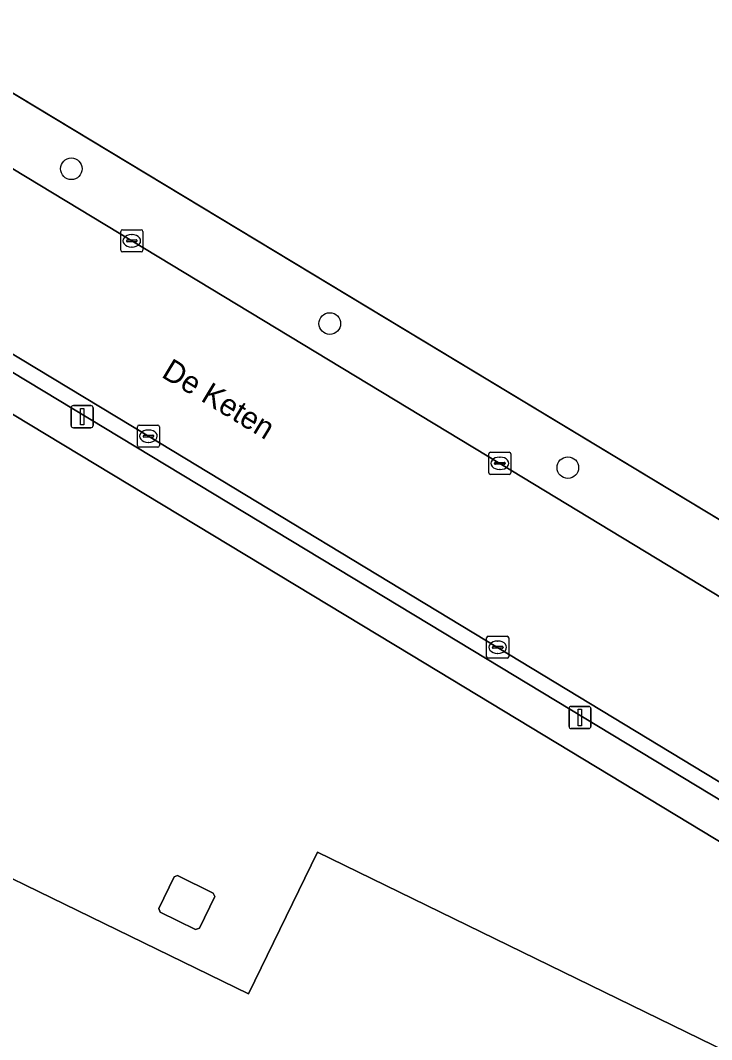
# Model space of a CAD drawing. Extents: x 156141 to 158132, y 385651 to 388333.
# Drawn here: x 156555.76 to 156587.06, y 386606.25 to 386652.37 of the extents above; entities that cross this region are included whole.
import ezdxf

# ---------------------------------------------------------------- set-up
doc = ezdxf.new("R2010")
doc.units = 0
for name, color, linetype in [('IMGEO_Berm_groen', 7, 'Continuous'), ('IMGEO_Boom', 7, 'Continuous'), ('IMGEO_Erf', 7, 'Continuous'), ('IMGEO_Groenvoorziening', 7, 'Continuous'), ('IMGEO_Hek', 7, 'Continuous'), ('IMGEO_Kolk', 7, 'Continuous'), ('IMGEO_Lage_trafo', 7, 'Continuous'), ('IMGEO_Lichtmast', 7, 'Continuous'), ('IMGEO_Openbare_ruimte_label', 7, 'Continuous'), ('IMGEO_Pand', 7, 'Continuous'), ('IMGEO_Rijbaan_lokaal_gesloten', 7, 'Continuous'), ('IMGEO_Voetpad_open', 7, 'Continuous')]:
    doc.layers.add(name, color=color, linetype=linetype)

msp = doc.modelspace()

# ---------------------------------------------------------------- linework, layer by layer
at = {"layer": 'IMGEO_Berm_groen'}
for points in [[(156508.422, 386677.43), (156506.911, 386674.967), (156514.774, 386670.209), (156531.429, 386660.126), (156545.845, 386651.42), (156560.801, 386642.392), (156577.464, 386632.322), (156594.133, 386622.233)], [(156596.799, 386624.114), (156508.422, 386677.43)]]:
    msp.add_lwpolyline(points, dxfattribs=at)
at = {"layer": 'IMGEO_Boom'}
for centre in [(156558.068, 386645.652), (156569.77, 386638.649), (156580.548, 386632.13)]:
    msp.add_circle(centre, 0.489, dxfattribs=at)
at = {"layer": 'IMGEO_Erf'}
for points in [[(156500, 386831.198), (156491.571, 386823.646), (156483.135, 386815.4), (156480.476, 386812.823), (156481.195, 386811.984), (156475.715, 386805.498), (156458.53, 386785.226), (156416.672, 386732.53), (156478.507, 386695.242), (156485.278, 386691.159), (156502.213, 386680.947), (156502.302, 386681.122), (156504.13, 386680.019), (156508.422, 386677.43), (156596.799, 386624.114)], [(156599.755, 386607.757), (156573.465, 386623.643), (156541.903, 386642.7), (156513.199, 386660.014), (156512.684, 386659.885), (156504.112, 386665.144), (156503.694, 386665.403), (156495.572, 386670.446), (156409.308, 386722.659), (156408.147, 386722.464), (156407.83, 386722.679), (156407.689, 386722.471), (156407.499, 386722.585), (156404.388, 386718.284), (156403.962, 386718.502), (156403.705, 386718.132)], [(156500, 386548.209), (156536.341, 386622.805), (156566.089, 386608.323), (156569.213, 386614.732), (156596.408, 386601.474), (156599.425, 386600.358), (156600.911, 386599.949), (156604.086, 386599.42), (156605.629, 386599.31), (156608.85, 386599.398), (156610.375, 386599.588), (156613.543, 386600.283), (156614.995, 386600.738), (156615.595, 386594.927), (156637.747, 386584.139), (156633.6, 386575.406), (156698.58, 386543.772)]]:
    msp.add_lwpolyline(points, dxfattribs=at)
msp.add_lwpolyline([(156563.695, 386611.237), (156562.088, 386612.024), (156562.033, 386612.19), (156562.722, 386613.616), (156562.882, 386613.672), (156564.493, 386612.881), (156564.567, 386612.72), (156563.872, 386611.296)], close=True, dxfattribs=at)
at = {"layer": 'IMGEO_Groenvoorziening'}
msp.add_lwpolyline([(156599.341, 386610.688), (156577.37, 386623.999), (156561.561, 386633.56), (156544.882, 386643.606), (156528.799, 386653.317), (156516.417, 386660.802), (156516.213, 386660.926), (156516.113, 386660.747), (156515.386, 386660.564), (156542.738, 386644.082), (156574.297, 386625.027), (156600.376, 386609.277)], dxfattribs=at)
at = {"layer": 'IMGEO_Hek'}
msp.add_lwpolyline([(156596.799, 386624.114), (156502.302, 386681.122)], dxfattribs=at)
at = {"layer": 'IMGEO_Kolk'}
for p, q in [((156560.304, 386641.965), (156560.304, 386642.817)), ((156560.379, 386642.891), (156561.231, 386642.891)), ((156560.792, 386642.671), (156560.817, 386642.671)), ((156561.305, 386642.817), (156561.305, 386641.965)), ((156560.563, 386642.385), (156560.563, 386642.397)), ((156561.001, 386642.348), (156560.603, 386642.348)), ((156560.606, 386642.434), (156561.004, 386642.434)), ((156560.815, 386642.111), (156560.79, 386642.111)), ((156561.047, 386642.397), (156561.047, 386642.385)), ((156561.231, 386641.891), (156560.379, 386641.891)), ((156561.057, 386633.127), (156561.057, 386633.979)), ((156561.132, 386634.053), (156561.984, 386634.053)), ((156561.545, 386633.833), (156561.57, 386633.833)), ((156562.058, 386633.979), (156562.058, 386633.127)), ((156561.316, 386633.547), (156561.316, 386633.559)), ((156561.754, 386633.51), (156561.356, 386633.51)), ((156561.359, 386633.596), (156561.757, 386633.596)), ((156561.568, 386633.273), (156561.543, 386633.273)), ((156561.8, 386633.559), (156561.8, 386633.547)), ((156561.984, 386633.053), (156561.132, 386633.053)), ((156577.043, 386632.825), (156577.895, 386632.825)), ((156576.968, 386631.899), (156576.968, 386632.751)), ((156577.27, 386632.368), (156577.668, 386632.368)), ((156577.456, 386632.605), (156577.481, 386632.605)), ((156577.969, 386632.751), (156577.969, 386631.899)), ((156577.227, 386632.319), (156577.227, 386632.331)), ((156577.665, 386632.282), (156577.267, 386632.282)), ((156577.479, 386632.045), (156577.454, 386632.045)), ((156577.711, 386632.331), (156577.711, 386632.319)), ((156577.895, 386631.825), (156577.043, 386631.825)), ((156576.872, 386623.577), (156576.872, 386624.429)), ((156576.947, 386624.503), (156577.799, 386624.503)), ((156577.174, 386624.046), (156577.572, 386624.046)), ((156577.36, 386624.283), (156577.385, 386624.283)), ((156577.873, 386624.429), (156577.873, 386623.577)), ((156577.131, 386623.997), (156577.131, 386624.009)), ((156577.569, 386623.96), (156577.171, 386623.96)), ((156577.383, 386623.723), (156577.358, 386623.723)), ((156577.615, 386624.009), (156577.615, 386623.997)), ((156577.799, 386623.503), (156576.947, 386623.503))]:
    msp.add_line(p, q, dxfattribs=at)
for points in [[(156560.304, 386641.965), (156560.304, 386642.817)], [(156560.379, 386642.891), (156561.231, 386642.891)], [(156561.305, 386642.817), (156561.305, 386641.965)], [(156561.231, 386641.891), (156560.379, 386641.891)], [(156561.057, 386633.127), (156561.057, 386633.979)], [(156561.132, 386634.053), (156561.984, 386634.053)], [(156562.058, 386633.979), (156562.058, 386633.127)], [(156561.984, 386633.053), (156561.132, 386633.053)], [(156577.043, 386632.825), (156577.895, 386632.825)], [(156576.968, 386631.899), (156576.968, 386632.751)], [(156577.969, 386632.751), (156577.969, 386631.899)], [(156577.895, 386631.825), (156577.043, 386631.825)], [(156576.872, 386623.577), (156576.872, 386624.429)], [(156576.947, 386624.503), (156577.799, 386624.503)], [(156577.873, 386624.429), (156577.873, 386623.577)], [(156577.799, 386623.503), (156576.947, 386623.503)]]:
    msp.add_lwpolyline(points, dxfattribs=at)
for centre, radius, start, end in [((156560.381, 386642.815), 0.0765, 91.552, 178.448), ((156560.381, 386642.815), 0.0765, 91.552, 178.448), ((156561.229, 386642.815), 0.0765, 1.552, 88.448), ((156561.229, 386642.815), 0.0765, 1.552, 88.448), ((156560.603, 386642.394), 0.0403, 85.8775, 175.7526), ((156560.6, 386642.384), 0.0366, 178.938, 274.7102), ((156561.004, 386642.391), 0.043, 264.8664, 352.4533), ((156561.008, 386642.396), 0.0386, 1.7309, 96.639), ((156560.381, 386641.967), 0.0765, 181.552, 268.448), ((156560.381, 386641.967), 0.0765, 181.552, 268.448), ((156561.229, 386641.967), 0.0765, 271.552, 358.448), ((156561.229, 386641.967), 0.0765, 271.552, 358.448), ((156561.134, 386633.977), 0.0765, 91.552, 178.448), ((156561.134, 386633.977), 0.0765, 91.552, 178.448), ((156561.982, 386633.977), 0.0765, 1.552, 88.448), ((156561.982, 386633.977), 0.0765, 1.552, 88.448), ((156561.356, 386633.556), 0.0403, 85.8775, 175.7526), ((156561.353, 386633.546), 0.0366, 178.938, 274.7102), ((156561.757, 386633.553), 0.043, 264.8664, 352.4533), ((156561.761, 386633.558), 0.0386, 1.7309, 96.639), ((156561.134, 386633.129), 0.0765, 181.552, 268.448), ((156561.134, 386633.129), 0.0765, 181.552, 268.448), ((156561.982, 386633.129), 0.0765, 271.552, 358.448), ((156561.982, 386633.129), 0.0765, 271.552, 358.448), ((156577.045, 386632.749), 0.0765, 91.552, 178.448), ((156577.045, 386632.749), 0.0765, 91.552, 178.448), ((156577.893, 386632.749), 0.0765, 1.552, 88.448), ((156577.893, 386632.749), 0.0765, 1.552, 88.448), ((156577.267, 386632.328), 0.0403, 85.8775, 175.7526), ((156577.672, 386632.33), 0.0386, 1.7309, 96.639), ((156577.045, 386631.901), 0.0765, 181.552, 268.448), ((156577.045, 386631.901), 0.0765, 181.552, 268.448), ((156577.264, 386632.318), 0.0366, 178.938, 274.7102), ((156577.668, 386632.325), 0.043, 264.8664, 352.4533), ((156577.893, 386631.901), 0.0765, 271.552, 358.448), ((156577.893, 386631.901), 0.0765, 271.552, 358.448), ((156576.949, 386624.427), 0.0765, 91.552, 178.448), ((156576.949, 386624.427), 0.0765, 91.552, 178.448), ((156577.171, 386624.006), 0.0403, 85.8775, 175.7526), ((156577.576, 386624.008), 0.0386, 1.7309, 96.639), ((156577.797, 386624.427), 0.0765, 1.552, 88.448), ((156577.797, 386624.427), 0.0765, 1.552, 88.448), ((156577.168, 386623.996), 0.0366, 178.938, 274.7102), ((156577.572, 386624.003), 0.043, 264.8664, 352.4533), ((156576.949, 386623.579), 0.0765, 181.552, 268.448), ((156576.949, 386623.579), 0.0765, 181.552, 268.448), ((156577.797, 386623.579), 0.0765, 271.552, 358.448), ((156577.797, 386623.579), 0.0765, 271.552, 358.448)]:
    msp.add_arc(centre, radius, start, end, dxfattribs=at)
for centre, major_axis, ratio, start_param, end_param in [((156560.791, 386642.391), (-0.387, 0.002), 0.722429, 4.712389, 7.853982), ((156560.816, 386642.391), (-0.39, 0.002), 0.717154, 1.570796, 4.712389), ((156561.544, 386633.553), (-0.387, 0.002), 0.722429, 4.712389, 7.853982), ((156561.569, 386633.553), (-0.39, 0.002), 0.717154, 1.570796, 4.712389), ((156577.455, 386632.325), (-0.387, 0.002), 0.722429, 4.712389, 7.853982), ((156577.48, 386632.325), (-0.39, 0.002), 0.717154, 1.570796, 4.712389), ((156577.359, 386624.003), (-0.387, 0.002), 0.722429, 4.712389, 7.853982), ((156577.384, 386624.003), (-0.39, 0.002), 0.717154, 1.570796, 4.712389)]:
    msp.add_ellipse(centre, major_axis=major_axis, ratio=ratio, start_param=start_param, end_param=end_param, dxfattribs=at)
at = {"layer": 'IMGEO_Lage_trafo'}
msp.add_lwpolyline([(156563.695, 386611.237), (156563.872, 386611.296), (156564.567, 386612.72), (156564.493, 386612.881), (156562.882, 386613.672), (156562.722, 386613.616), (156562.033, 386612.19), (156562.088, 386612.024)], close=True, dxfattribs=at)
at = {"layer": 'IMGEO_Lichtmast'}
for p, q in [((156558.059, 386634.036), (156558.059, 386634.836)), ((156558.059, 386634.836), (156558.059, 386634.036)), ((156558.159, 386634.936), (156558.949, 386634.936)), ((156558.949, 386634.936), (156558.159, 386634.936)), ((156559.049, 386634.836), (156559.049, 386634.036)), ((156559.049, 386634.036), (156559.049, 386634.836)), ((156558.949, 386633.936), (156558.159, 386633.936)), ((156558.159, 386633.936), (156558.949, 386633.936)), ((156580.701, 386621.325), (156581.491, 386621.325)), ((156581.491, 386621.325), (156580.701, 386621.325)), ((156580.601, 386620.425), (156580.601, 386621.225)), ((156580.601, 386621.225), (156580.601, 386620.425)), ((156581.591, 386621.225), (156581.591, 386620.425)), ((156581.591, 386620.425), (156581.591, 386621.225)), ((156581.491, 386620.325), (156580.701, 386620.325)), ((156580.701, 386620.325), (156581.491, 386620.325))]:
    msp.add_line(p, q, dxfattribs=at)
for points in [[(156558.479, 386634.811), (156558.629, 386634.811), (156558.629, 386634.061), (156558.479, 386634.061), (156558.479, 386634.811)], [(156581.021, 386621.2), (156581.171, 386621.2), (156581.171, 386620.45), (156581.021, 386620.45), (156581.021, 386621.2)]]:
    msp.add_lwpolyline(points, dxfattribs=at)
for centre, start, end in [((156558.159, 386634.836), 90, 180), ((156558.159, 386634.836), 90, 180), ((156558.949, 386634.836), 0, 90), ((156558.949, 386634.836), 360, 90), ((156558.159, 386634.036), 180, 270), ((156558.159, 386634.036), 180, 270), ((156558.949, 386634.036), 270, 0), ((156558.949, 386634.036), 270, 0), ((156580.701, 386621.225), 90, 180), ((156580.701, 386621.225), 90, 180), ((156581.491, 386621.225), 0, 90), ((156581.491, 386621.225), 360, 90), ((156580.701, 386620.425), 180, 270), ((156580.701, 386620.425), 180, 270), ((156581.491, 386620.425), 270, 0), ((156581.491, 386620.425), 270, 0)]:
    msp.add_arc(centre, 0.1, start, end, dxfattribs=at)
at = {"layer": 'IMGEO_Pand'}
msp.add_lwpolyline([(156698.58, 386543.772), (156633.6, 386575.406), (156637.747, 386584.139), (156615.595, 386594.927), (156614.995, 386600.738), (156613.543, 386600.283), (156610.375, 386599.588), (156608.85, 386599.398), (156605.629, 386599.31), (156604.086, 386599.42), (156600.911, 386599.949), (156599.425, 386600.358), (156596.408, 386601.474), (156569.213, 386614.732), (156566.089, 386608.323), (156536.341, 386622.805), (156500, 386548.209)], dxfattribs=at)
at = {"layer": 'IMGEO_Rijbaan_lokaal_gesloten'}
for points in [[(156594.133, 386622.233), (156577.464, 386632.322), (156560.801, 386642.392), (156545.845, 386651.42), (156531.429, 386660.126), (156514.774, 386670.209), (156506.911, 386674.967), (156502.64, 386677.551), (156500, 386679.149), (156498.972, 386679.771), (156484.155, 386688.74), (156482.322, 386689.849), (156475.759, 386693.817), (156466.52, 386699.403), (156449.019, 386710.003), (156434.062, 386719.017), (156417.394, 386729.087), (156414.135, 386731.05), (156411.519, 386732.626), (156409.811, 386733.655), (156406.482, 386735.661)], [(156401.627, 386730.006), (156401.716, 386730.169), (156401.957, 386730.031), (156405.455, 386727.922), (156407.166, 386726.89), (156409.646, 386725.395), (156415.548, 386721.836), (156430.513, 386712.82), (156446.317, 386703.253), (156461.249, 386694.203), (156479.607, 386683.066), (156496.242, 386672.993), (156500, 386670.722), (156503.944, 386668.339), (156516.213, 386660.926), (156516.417, 386660.802), (156528.799, 386653.317), (156544.882, 386643.606), (156561.561, 386633.56), (156577.37, 386623.999), (156599.341, 386610.688)]]:
    msp.add_lwpolyline(points, dxfattribs=at)
at = {"layer": 'IMGEO_Voetpad_open'}
msp.add_lwpolyline([(156600.376, 386609.277), (156574.297, 386625.027), (156542.738, 386644.082), (156515.386, 386660.564), (156513.199, 386660.014), (156541.903, 386642.7), (156573.465, 386623.643), (156599.755, 386607.757)], dxfattribs=at)

# ---------------------------------------------------------------- texts
at = {"layer": 'IMGEO_Openbare_ruimte_label'}
msp.add_text('De Keten', height=1, rotation=328.8202, dxfattribs=at).set_placement((156562.102, 386636.256))

doc.saveas('drawing.dxf')
